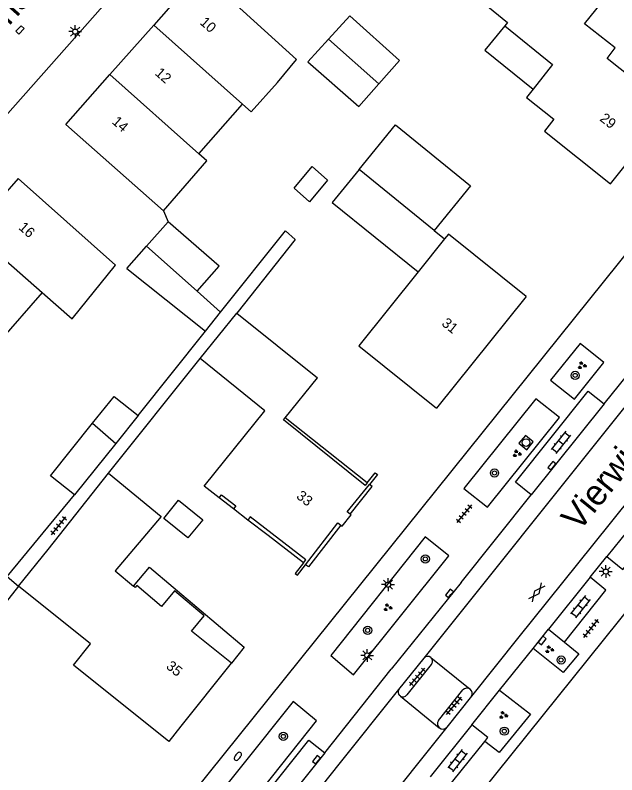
# Model space of a CAD drawing. Extents: x 131000 to 133013, y 393000 to 396501.
# Drawn here: x 131765.8 to 131824.7, y 396163.1 to 396237.5 of the extents above; entities that cross this region are included whole.
import ezdxf

# ---------------------------------------------------------------- set-up
doc = ezdxf.new("R2010")
doc.units = 0
for name, color, linetype in [('gg-afsc-erfafscheiding', 7, 'Continuous'), ('gg-afsc-muur', 7, 'Continuous'), ('gg-anno-huisnummerreeks BGT', 7, 'Continuous'), ('gg-anno-openbare ruimte label', 7, 'Continuous'), ('gg-bbg-bijgebouw', 7, 'Continuous'), ('gg-bbg-gedigitaliseerde bebouwing', 7, 'Continuous'), ('gg-bbg-gedigitaliseerde bijgebouw', 7, 'Continuous'), ('gg-bbg-hoofdgebouw', 7, 'Continuous'), ('gg-bbg-luifel en loopbrug', 7, 'Continuous'), ('gg-bbg-onder overbouw', 7, 'Continuous'), ('gg-bbg-pand overbouw', 7, 'Continuous'), ('gg-bbg-tussenscheiding', 7, 'Continuous'), ('gg-knt-verharding', 7, 'Continuous'), ('gg-knt-verharding nz', 7, 'Continuous'), ('gt-grn-weggrens', 7, 'Continuous'), ('gt-symb-boom', 7, 'Continuous'), ('gt-symb-brandkraan', 7, 'Continuous'), ('gt-symb-gesloten verharding', 7, 'Continuous'), ('gt-symb-groenvak', 7, 'Continuous'), ('gt-symb-klinker verharding', 7, 'Continuous'), ('gt-symb-kolk', 7, 'Continuous'), ('gt-symb-kolk center center', 7, 'Continuous'), ('gt-symb-lichtmast', 7, 'Continuous'), ('gt-symb-rioolschacht', 7, 'Continuous'), ('gt-symb-tegel verharding', 7, 'Continuous')]:
    doc.layers.add(name, color=color, linetype=linetype)

# ---------------------------------------------------------------- blocks, each defined once
blk = doc.blocks.new('gt0-KL1')
at = {"layer": 'gt-symb-klinker verharding'}
for p, q in [((-1.15, 0.3), (1.15, 0.3)), ((-1, -0.3), (-1, 0.3)), ((-0.5, 0.3), (-0.5, 0.45)), ((0, -0.3), (0, 0.3)), ((0.5, 0.3), (0.5, 0.45)), ((1, -0.3), (1, 0.3)), ((-1.15, -0.3), (1.15, -0.3)), ((-0.5, -0.45), (-0.5, -0.3)), ((0.5, -0.45), (0.5, -0.3))]:
    blk.add_line(p, q, dxfattribs=at)
blk = doc.blocks.new('gt0-LMAST')
at = {"layer": 'gt-symb-lichtmast'}
for p, q in [((-0.182, 0.173), (-0.447, 0.438)), ((-0.005, 0.246), (-0.005, 0.621)), ((0.172, 0.173), (0.437, 0.438)), ((-0.255, -0.004), (-0.63, -0.004)), ((-0.182, -0.181), (-0.447, -0.446)), ((-0.005, -0.254), (-0.005, -0.629)), ((0.437, -0.446), (0.172, -0.181)), ((0.245, -0.004), (0.62, -0.004))]:
    blk.add_line(p, q, dxfattribs=at)
blk.add_circle((-0.005, -0.004), 0.25, dxfattribs=at)
blk = doc.blocks.new('gt0-BOOM')
at = {"layer": 'gt-symb-boom'}
for radius in [0.4, 0.2]:
    blk.add_circle((0, 0), radius, dxfattribs=at)
blk = doc.blocks.new('gt0-GRVAK')
at = {"layer": 'gt-symb-groenvak'}
for p, q in [((-0.11, 0.189), (-0.228, 0.24)), ((-0.182, 0.153), (0.088, 0.153)), ((-0.091, 0.211), (-0.156, 0.322)), ((-0.047, 0.214), (-0.047, 0.393)), ((-0.004, 0.211), (0.061, 0.322)), ((0.015, 0.189), (0.133, 0.24)), ((0.262, -0.052), (0.197, 0.059)), ((0.305, -0.049), (0.305, 0.13)), ((0.349, -0.052), (0.414, 0.059)), ((-0.245, -0.228), (-0.363, -0.177)), ((-0.318, -0.264), (-0.047, -0.264)), ((-0.226, -0.206), (-0.291, -0.095)), ((-0.183, -0.203), (-0.183, -0.024)), ((-0.139, -0.206), (-0.074, -0.095)), ((-0.12, -0.228), (-0.002, -0.177)), ((0.243, -0.074), (0.125, -0.023)), ((0.17, -0.11), (0.441, -0.11)), ((0.368, -0.074), (0.486, -0.023))]:
    blk.add_line(p, q, dxfattribs=at)
blk = doc.blocks.new('gt0-KOLK')
at = {"layer": 'gt-symb-kolk'}
blk.add_lwpolyline([(0, 0), (0.375, 0), (0.375, 0.4), (-0.375, 0.4), (-0.375, 0), (0, 0)], dxfattribs=at)
blk = doc.blocks.new('gt0-TEG1')
at = {"layer": 'gt-symb-tegel verharding'}
for p, q in [((-1.125, 0), (1.125, 0)), ((-0.9, -0.25), (-0.9, 0.25)), ((-0.45, -0.25), (-0.45, 0.25)), ((0, -0.25), (0, 0.25)), ((0.45, -0.25), (0.45, 0.25)), ((0.9, -0.25), (0.9, 0.25))]:
    blk.add_line(p, q, dxfattribs=at)
blk = doc.blocks.new('gt0-GESVH1')
at = {"layer": 'gt-symb-gesloten verharding'}
for p, q in [((-0.992, -0.261), (0.008, 0.239)), ((0.008, -0.261), (-0.992, 0.239)), ((0.008, 0.239), (1.008, -0.261)), ((1.008, 0.239), (0.008, -0.261))]:
    blk.add_line(p, q, dxfattribs=at)
blk = doc.blocks.new('gt0-BR')
at = {"layer": 'gt-symb-brandkraan'}
for centre, radius, start, end in [((-0.244, 0), 0.206, 107.56694, 252.43307), ((0.599, -2.664), 3, 106.89205, 107.56694), ((0, -0.691), 0.938, 73.10799, 106.89205), ((-0.599, -2.664), 3, 72.43309, 73.10799), ((0.244, 0), 0.206, 287.56695, 72.43309), ((0.599, 2.664), 3, 252.43307, 253.10797), ((0, 0.691), 0.938, 253.10797, 286.89206), ((-0.599, 2.664), 3, 286.89206, 287.56695)]:
    blk.add_arc(centre, radius, start, end, dxfattribs=at)
blk = doc.blocks.new('gt0-RS')
at = {"layer": 'gt-symb-rioolschacht'}
blk.add_lwpolyline([(-0.5, -0.5), (0.5, -0.5), (0.5, 0.5), (-0.5, 0.5)], close=True, dxfattribs=at)
blk.add_circle((0, 0), 0.375, dxfattribs=at)
blk = doc.blocks.new('gt0-KOLKCC')
at = {"layer": 'gt-symb-kolk center center'}
blk.add_lwpolyline([(-0.375, 0.2), (0.375, 0.2), (0.375, -0.2), (-0.375, -0.2)], close=True, dxfattribs=at)

msp = doc.modelspace()

# ---------------------------------------------------------------- linework, layer by layer
at = {"layer": 'gg-afsc-erfafscheiding'}
for p, q in [((131780.35, 396218.303), (131780.796, 396217.234)), ((131777.866, 396198.266), (131784.44, 396206.534)), ((131774.98, 396192.64), (131783.93, 396203.841)), ((131765.046, 396182.53), (131771.641, 396190.496))]:
    msp.add_line(p, q, dxfattribs=at)
msp.add_lwpolyline([(131785.926, 396208.395), (131792.282, 396216.352), (131793.224, 396215.513), (131787.528, 396208.307)], dxfattribs=at)
at = {"layer": 'gg-afsc-muur'}
msp.add_line((131766.154, 396181.573), (131758.002, 396171.405), dxfattribs=at)
at = {"layer": 'gg-bbg-bijgebouw'}
for p, q in [((131778.672, 396214.844), (131780.796, 396217.234)), ((131776.746, 396212.678), (131778.672, 396214.844))]:
    msp.add_line(p, q, dxfattribs=at)
at = {"layer": 'gg-bbg-gedigitaliseerde bebouwing'}
for p, q in [((131783.815, 396223.891), (131788.063, 396228.754)), ((131807.843, 396215.559), (131805.246, 396212.324)), ((131768.465, 396210.32), (131764.236, 396205.5)), ((131783.93, 396203.841), (131787.528, 396208.307)), ((131787.528, 396208.307), (131795.4, 396201.97))]:
    msp.add_line(p, q, dxfattribs=at)
for points in [[(131815.674, 396243.47), (131811.713, 396238.594), (131813.98, 396236.752), (131813.721, 396236.433)], [(131791.485, 396230.885), (131793.367, 396233.138), (131783.96, 396241.67)], [(131813.721, 396236.433), (131818.397, 396232.634), (131816.492, 396230.225)], [(131788.063, 396228.754), (131788.928, 396227.99), (131791.485, 396230.885)], [(131816.492, 396230.225), (131815.844, 396229.405), (131818.526, 396227.273), (131817.611, 396226.122), (131824.08, 396220.96)], [(131780.35, 396218.303), (131784.569, 396223.22), (131783.815, 396223.891)], [(131815.83, 396209.93), (131808.224, 396216.034), (131807.843, 396215.559)], [(131768.465, 396210.32), (131771.405, 396207.751), (131775.668, 396212.996)], [(131805.246, 396212.324), (131799.444, 396205.094), (131807.05, 396198.99)], [(131785.79, 396190.223), (131784.334, 396191.364), (131790.27, 396198.733), (131783.93, 396203.841)]]:
    msp.add_lwpolyline(points, dxfattribs=at)
at = {"layer": 'gg-bbg-gedigitaliseerde bijgebouw'}
for p, q in [((131806.831, 396216.381), (131799.475, 396222.359)), ((131776.746, 396212.678), (131784.44, 396206.534)), ((131783.63, 396210.436), (131785.926, 396208.395)), ((131784.44, 396206.534), (131785.926, 396208.395)), ((131777.866, 396198.266), (131775.682, 396195.54)), ((131775.682, 396195.54), (131771.641, 396190.496))]:
    msp.add_line(p, q, dxfattribs=at)
for points in [[(131801.403, 396230.738), (131803.414, 396233.038), (131798.562, 396237.392), (131796.483, 396235.116)], [(131796.483, 396235.116), (131794.463, 396232.906), (131799.464, 396228.52), (131801.403, 396230.738)], [(131799.475, 396222.359), (131803.027, 396226.731), (131810.384, 396220.754), (131806.831, 396216.381)], [(131794.891, 396222.636), (131796.398, 396221.299), (131794.638, 396219.184), (131793.131, 396220.521), (131794.891, 396222.636)], [(131783.63, 396210.436), (131785.775, 396212.901), (131780.796, 396217.234)], [(131773.411, 396197.517), (131775.518, 396200.147), (131777.866, 396198.266)], [(131771.641, 396190.496), (131769.293, 396192.378), (131773.411, 396197.517)], [(131780.371, 396188.205), (131781.828, 396189.993), (131784.184, 396188.073), (131782.727, 396186.286), (131780.371, 396188.205)]]:
    msp.add_lwpolyline(points, dxfattribs=at)
at = {"layer": 'gg-bbg-hoofdgebouw'}
for p, q in [((131783.96, 396241.67), (131779.394, 396236.501)), ((131821.529, 396236.616), (131824.66, 396240.51)), ((131775.106, 396231.648), (131779.394, 396236.501)), ((131770.78, 396226.75), (131775.106, 396231.648)), ((131770.78, 396226.75), (131780.35, 396218.303)), ((131766.13, 396221.47), (131761.606, 396216.372)), ((131766.13, 396221.47), (131775.668, 396212.996)), ((131815.83, 396209.93), (131807.05, 396198.99)), ((131792.24, 396198.039), (131795.4, 396201.97)), ((131769.07, 396185.15), (131774.98, 396192.64)), ((131788.599, 396188.042), (131787.18, 396189.134)), ((131766.154, 396181.573), (131769.07, 396185.15)), ((131782.07, 396167.862), (131786.99, 396174.03))]:
    msp.add_line(p, q, dxfattribs=at)
for points in [[(131824.08, 396220.96), (131829.93, 396228.31), (131823.75, 396233.21), (131824.53, 396234.26), (131821.529, 396236.616)], [(131774.98, 396192.64), (131780.12, 396188.404), (131775.623, 396183.079), (131777.427, 396181.556)], [(131800.277, 396191.684), (131801.064, 396192.658), (131801.266, 396192.494), (131800.481, 396191.523)], [(131797.681, 396187.541), (131797.83, 396187.43), (131798.7, 396188.55), (131798.611, 396188.621)], [(131794.032, 396183.838), (131793.234, 396182.8), (131793.448, 396182.635), (131794.246, 396183.672)], [(131782.07, 396167.862), (131782.055, 396167.873), (131780.855, 396166.366), (131771.556, 396173.845), (131773.213, 396175.91), (131766.154, 396181.573)]]:
    msp.add_lwpolyline(points, dxfattribs=at)
at = {"layer": 'gg-bbg-luifel en loopbrug'}
msp.add_line((131806.831, 396216.381), (131807.843, 396215.559), dxfattribs=at)
for points in [[(131813.721, 396236.433), (131811.785, 396234.05), (131816.492, 396230.225)], [(131799.475, 396222.359), (131796.859, 396219.139), (131805.246, 396212.324)]]:
    msp.add_lwpolyline(points, dxfattribs=at)
at = {"layer": 'gg-bbg-onder overbouw'}
msp.add_line((131800.277, 396191.684), (131800.058, 396191.413), dxfattribs=at)
for points in [[(131800.058, 396191.413), (131792.08, 396197.84), (131792.24, 396198.039)], [(131798.611, 396188.621), (131798.32, 396188.85), (131800.481, 396191.523)], [(131785.79, 396190.223), (131786.018, 396190.507), (131787.412, 396189.435), (131787.18, 396189.134)], [(131794.032, 396183.838), (131794.276, 396184.155), (131788.831, 396188.343), (131788.599, 396188.042)], [(131794.246, 396183.672), (131797.39, 396187.76), (131797.681, 396187.541)], [(131781.437, 396181.112), (131780.147, 396179.585), (131777.725, 396181.631), (131777.564, 396181.44), (131777.427, 396181.556)], [(131786.99, 396174.03), (131783.1, 396177.17), (131784.34, 396178.66), (131781.437, 396181.112)]]:
    msp.add_lwpolyline(points, dxfattribs=at)
at = {"layer": 'gg-bbg-pand overbouw'}
for p, q in [((131800.277, 396191.684), (131792.24, 396198.039)), ((131787.18, 396189.134), (131785.79, 396190.223)), ((131790.57, 396186.52), (131788.599, 396188.042)), ((131794.032, 396183.838), (131790.57, 396186.52))]:
    msp.add_line(p, q, dxfattribs=at)
for points in [[(131798.611, 396188.621), (131800.75, 396191.31), (131800.481, 396191.523)], [(131797.681, 396187.541), (131794.52, 396183.46), (131794.246, 396183.672)], [(131777.427, 396181.556), (131778.991, 396183.413), (131788.242, 396175.6), (131786.99, 396174.03)]]:
    msp.add_lwpolyline(points, dxfattribs=at)
at = {"layer": 'gg-bbg-tussenscheiding'}
for p, q in [((131788.063, 396228.754), (131779.394, 396236.501)), ((131796.483, 396235.116), (131801.403, 396230.738)), ((131775.106, 396231.648), (131783.815, 396223.891)), ((131761.606, 396216.372), (131768.465, 396210.32)), ((131783.63, 396210.436), (131778.672, 396214.844)), ((131773.411, 396197.517), (131775.682, 396195.54))]:
    msp.add_line(p, q, dxfattribs=at)
at = {"layer": 'gg-knt-verharding'}
for p, q in [((131757.439, 396129.216), (131859.082, 396255.794)), ((131786.776, 396252.383), (131753.462, 396214.647)), ((131765.765, 396104.576), (131863.55, 396226.31)), ((131823.461, 396199.434), (131831.407, 396209.316)), ((131823.461, 396199.434), (131816.313, 396190.504)), ((131809.447, 396181.921), (131816.313, 396190.504)), ((131827.715, 396189.454), (131823.715, 396184.471)), ((131822.088, 396182.441), (131823.715, 396184.471)), ((131822.088, 396182.441), (131817.994, 396177.348)), ((131809.447, 396181.921), (131802.614, 396173.46)), ((131816.51, 396175.474), (131817.994, 396177.348)), ((131817.994, 396177.348), (131819.56, 396176.096)), ((131813.222, 396171.379), (131816.51, 396175.474)), ((131803.372, 396171.445), (131805.843, 396174.534)), ((131806.501, 396174.576), (131806.483, 396174.59)), ((131806.501, 396174.576), (131810.34, 396171.483)), ((131796.124, 396165.269), (131802.614, 396173.46)), ((131806.537, 396173.891), (131804.152, 396170.923)), ((131807.244, 396168.407), (131809.636, 396171.408)), ((131810.502, 396167.99), (131813.222, 396171.379)), ((131803.512, 396170.805), (131803.437, 396170.866)), ((131803.512, 396170.805), (131807.319, 396167.705)), ((131810.467, 396170.787), (131808.054, 396167.763)), ((131810.502, 396167.99), (131806.414, 396162.892)), ((131807.319, 396167.705), (131807.327, 396167.698)), ((131807.956, 396161.638), (131811.773, 396166.375)), ((131796.124, 396165.269), (131784.644, 396150.845))]:
    msp.add_line(p, q, dxfattribs=at)
for points in [[(131823.419, 396203.458), (131821.093, 396205.314), (131818.213, 396201.747), (131820.533, 396199.872), (131823.419, 396203.458)], [(131816.313, 396190.504), (131814.763, 396191.758), (131821.895, 396200.672), (131823.461, 396199.434)], [(131819.076, 396198.071), (131816.767, 396199.922), (131809.718, 396191.119), (131812.044, 396189.288), (131819.076, 396198.071)], [(131823.715, 396184.471), (131825.261, 396183.203), (131829.281, 396188.213)], [(131808.25, 396184.543), (131805.939, 396186.396), (131796.715, 396174.777), (131798.935, 396172.899), (131808.25, 396184.543)], [(131819.56, 396176.096), (131823.626, 396181.17), (131822.088, 396182.441)], [(131819.56, 396176.096), (131820.981, 396174.953), (131819.448, 396173.118), (131816.51, 396175.474)], [(131813.222, 396171.379), (131816.23, 396169.034), (131813.168, 396165.273), (131811.773, 396166.375)], [(131795.313, 396168.389), (131793.023, 396170.263), (131778.121, 396151.615), (131780.489, 396149.678), (131795.313, 396168.389)], [(131811.773, 396166.375), (131812.082, 396166.758), (131810.502, 396167.99)], [(131784.644, 396150.845), (131783.088, 396152.06), (131794.546, 396166.499), (131796.124, 396165.269)]]:
    msp.add_lwpolyline(points, dxfattribs=at)
for centre, radius, start, end in [((131806.193, 396174.216), 0.473, 52.24128, 137.76001), ((131806.193, 396174.216), 0.473, 316.55399, 49.46281), ((131803.767, 396171.196), 0.466, 147.75944, 225.05126), ((131810.028, 396171.068), 0.519, 53.11783, 139.0442), ((131810.028, 396171.067), 0.52, 327.50206, 53.18007), ((131803.771, 396171.196), 0.469, 236.52354, 324.36964), ((131807.657, 396168.096), 0.517, 143.02506, 229.17136), ((131807.658, 396168.094), 0.516, 230.12602, 320.09227)]:
    msp.add_arc(centre, radius, start, end, dxfattribs=at)
at = {"layer": 'gg-knt-verharding nz'}
for points in [[(131805.843, 396174.534), (131824.864, 396198.306), (131839.946, 396217.064), (131851.677, 396231.692)], [(131856.332, 396227.933), (131849.766, 396219.803), (131822.31, 396185.597), (131815.106, 396176.601), (131810.467, 396170.787)], [(131759.541, 396116.135), (131779.482, 396141.369), (131797.535, 396164.151), (131803.372, 396171.445)], [(131808.054, 396167.763), (131794.169, 396150.361), (131774.65, 396125.602), (131764.276, 396112.376)]]:
    msp.add_lwpolyline(points, dxfattribs=at)
at = {"layer": 'gt-grn-weggrens'}
msp.add_line((131765.046, 396182.53), (131766.154, 396181.573), dxfattribs=at)

# ---------------------------------------------------------------- block references
at = {"layer": 'gt-symb-boom'}
for p in [(131820.612, 396202.2), (131812.721, 396192.646), (131805.955, 396184.233), (131800.311, 396177.248), (131819.236, 396174.337), (131813.682, 396167.379), (131792.067, 396166.861)]:
    msp.add_blockref('gt0-BOOM', p, dxfattribs=at)
at = {"layer": 'gt-symb-brandkraan', "rotation": 50.92838542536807}
msp.add_blockref('gt0-BR', (131787.621, 396164.911), dxfattribs=at)
at = {"layer": 'gt-symb-gesloten verharding', "rotation": 51.25072308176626}
msp.add_blockref('gt0-GESVH1', (131816.856, 396180.963), dxfattribs=at)
at = {"layer": 'gt-symb-groenvak'}
for p in [(131821.264, 396203.177), (131814.903, 396194.544), (131802.269, 396179.477), (131818.084, 396175.368), (131813.573, 396168.935)]:
    msp.add_blockref('gt0-GRVAK', p, dxfattribs=at)
at = {"layer": 'gt-symb-klinker verharding'}
for p, rotation in [((131819.213, 396195.652), -128.7045705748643), ((131821.12, 396179.557), -128.82982490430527), ((131809.088, 396164.495), -128.096085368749)]:
    msp.add_blockref('gt0-KL1', p, dxfattribs=dict(at, rotation=rotation))
at = {"layer": 'gt-symb-kolk'}
for p, rotation in [((131818.493, 396193.237), 51.295429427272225), ((131808.466, 396180.737), 50.35582504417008), ((131817.234, 396176.376), -128.7492769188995), ((131795.47, 396164.455), 51.25072308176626)]:
    msp.add_blockref('gt0-KOLK', p, dxfattribs=dict(at, rotation=rotation))
at = {"layer": 'gt-symb-kolk center center', "rotation": -133.4305670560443}
msp.add_blockref('gt0-KOLKCC', (131766.322, 396236.027), dxfattribs=at)
at = {"layer": 'gt-symb-lichtmast'}
for p in [(131771.713, 396235.856), (131823.605, 396183), (131802.31, 396181.721), (131800.274, 396174.793)]:
    msp.add_blockref('gt0-LMAST', p, dxfattribs=at)
at = {"layer": 'gt-symb-rioolschacht', "rotation": -129.6441749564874}
msp.add_blockref('gt0-RS', (131815.805, 396195.63), dxfattribs=at)
at = {"layer": 'gt-symb-tegel verharding'}
for p, rotation in [((131809.752, 396188.665), -128.95496029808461), ((131770.088, 396187.484), 51.3312462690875), ((131822.165, 396177.426), 51.25072307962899), ((131805.177, 396172.691), 49.33659613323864), ((131808.768, 396169.853), 49.33659613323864)]:
    msp.add_blockref('gt0-TEG1', p, dxfattribs=dict(at, rotation=rotation))

# ---------------------------------------------------------------- texts
at = {"layer": 'gg-anno-huisnummerreeks BGT'}
for s, rotation, p in [('10', 318.5, (131783.83, 396236.654)), ('12', 318.5, (131779.445, 396231.691)), ('29', 321.5, (131822.944, 396227.205)), ('14', 318.6, (131775.239, 396226.93)), ('16', 318.4, (131766.104, 396216.585)), ('31', 321.3, (131807.48, 396207.158)), ('33', 322.4, (131793.268, 396190.238)), ('35', 321.4, (131780.527, 396173.588))]:
    msp.add_text(s, height=1, rotation=rotation, dxfattribs=at).set_placement(p)
at = {"layer": 'gg-anno-openbare ruimte label'}
for s, rotation, p in [('Tubantenstraat', 48.3, (131757.073, 396227.21)), ('Vierwindenlaan', 50.9, (131820.984, 396186.823))]:
    msp.add_text(s, height=2.5, rotation=rotation, dxfattribs=at).set_placement(p)

doc.saveas('drawing.dxf')
